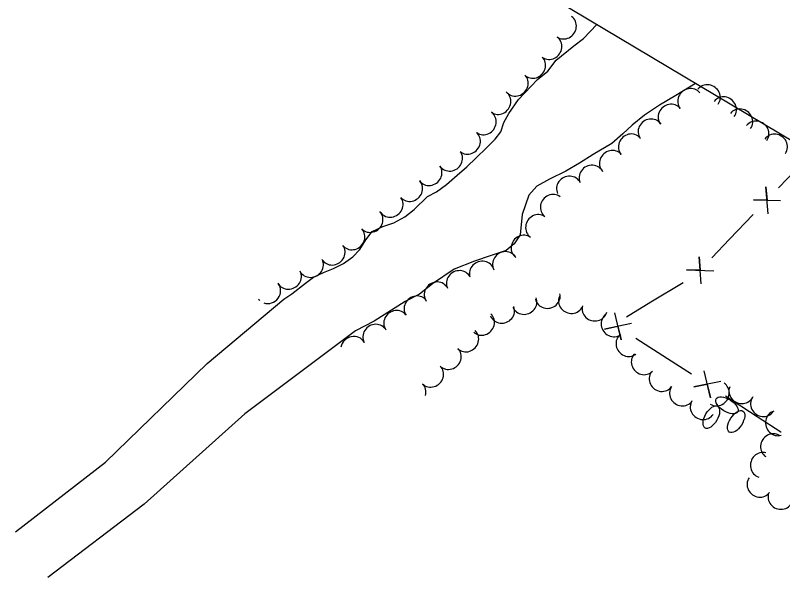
# Model space of a CAD drawing. Extents: x 1746010 to 1754829, y 655801 to 663091.
# Drawn here: x 1747127.9 to 1747433.7, y 662072.3 to 662296.4 of the extents above; entities that cross this region are included whole.
import ezdxf

# ---------------------------------------------------------------- set-up
doc = ezdxf.new("R2010")
doc.units = 0
for name, color, linetype in [('SURVEY - AERIAL SURVEY - Photo Control - Points - Elevations', 7, 'Continuous'), ('SURVEY - CENTERLINE - Existing Roads - Development', 7, 'Continuous'), ('SURVEY - CENTERLINE - Existing Roads Text', 7, 'Continuous'), ('SURVEY - CONTROL - Grid', 7, 'Continuous')]:
    doc.layers.add(name, color=color, linetype=linetype)

msp = doc.modelspace()

# ---------------------------------------------------------------- linework, layer by layer
at = {"layer": 'SURVEY - AERIAL SURVEY - Photo Control - Points - Elevations'}
msp.add_lwpolyline([(1747445.3, 662241.61), (1747292.12, 662332.97)], dxfattribs=at)
at = {"layer": 'SURVEY - CENTERLINE - Existing Roads - Development'}
for points in [[(1747432.01, 662227.63), (1747439.16, 662235.13)], [(1747427.85, 662217.33), (1747426.98, 662228.01), (1747427.45, 662222.7), (1747422.03, 662222.82), (1747432.8, 662222.52)], [(1747412.52, 662207.2), (1747421.92, 662217.06)], [(1747405.38, 662199.71), (1747412.52, 662207.2)], [(1747401.21, 662189.4), (1747400.34, 662200.08), (1747400.81, 662194.78), (1747395.39, 662194.89), (1747406.17, 662194.59)], [(1747381.12, 662182.16), (1747393.95, 662189.94)], [(1747371.37, 662176.25), (1747381.12, 662182.16)], [(1747373.37, 662173.52), (1747362.61, 662171.33), (1747367.95, 662172.46), (1747369.24, 662167.05), (1747366.74, 662177.81)], [(1747387.79, 662159.51), (1747375.2, 662167.65)], [(1747397.36, 662153.32), (1747387.79, 662159.51)], [(1747409.05, 662150.45), (1747398.29, 662148.26), (1747403.62, 662149.38), (1747404.92, 662143.97), (1747402.42, 662154.74)], [(1747423.47, 662136.43), (1747410.88, 662144.57)], [(1747433.04, 662130.24), (1747432.92, 662130.31), (1747423.47, 662136.43)]]:
    msp.add_lwpolyline(points, dxfattribs=at)
for centre, major_axis in [((1747411.45, 662140.95), (4.28, -2.59)), ((1747405.22, 662136.24), (2.52, 4.32)), ((1747415.12, 662134.46), (-2.72, -4.2))]:
    msp.add_ellipse(centre, major_axis=major_axis, ratio=0.5, dxfattribs=at)
at = {"layer": 'SURVEY - CENTERLINE - Existing Roads Text'}
for centre, major_axis, start_param, end_param in [((1747346.66, 662291.86), (-2.89, -4.08), 0, 3.141593), ((1747340.88, 662283.7), (-2.89, -4.08), 0, 3.141593), ((1747334.36, 662276.17), (-3.49, -3.58), 0, 3.141593), ((1747327.4, 662269.02), (-3.49, -3.58), 0, 3.141593), ((1747403.91, 662263.91), (4.01, -2.99), 0, 3.141593), ((1747320.53, 662261.8), (-2.92, -4.06), 0, 3.141593), ((1747396.71, 662262.41), (3.89, 3.14), 0, 3.141593), ((1747410.37, 662259.08), (4.01, -2.99), 0, 3.141593), ((1747388.94, 662256.13), (3.89, 3.14), 0, 3.141593), ((1747416.84, 662254.26), (4.01, -2.99), 0, 3.141593), ((1747314.7, 662253.68), (-2.92, -4.06), 0, 3.141593), ((1747380.95, 662250.26), (4.05, 2.93), 0, 3.141593), ((1747423.3, 662249.43), (4.01, -2.99), 0, 3.141593), ((1747308.39, 662245.92), (-3.22, -3.82), 0, 3.141593), ((1747373.06, 662244.26), (3.77, 3.29), 0, 3.141593), ((1747430.68, 662244.23), (4.1, -2.86), 0, 3.141593), ((1747301.19, 662239.11), (-4.1, -2.87), 0, 3.141593), ((1747365.53, 662237.69), (3.77, 3.29), 0, 3.141593), ((1747292.99, 662233.38), (-4.1, -2.87), 0, 3.141593), ((1747357.49, 662231.89), (4.5, 2.18), 0, 3.141593), ((1747348.49, 662227.53), (4.5, 2.18), 0, 3.141593), ((1747285.28, 662227.02), (-3.81, -3.24), 0, 3.141593), ((1747341.93, 662220.14), (3.09, 3.93), 0, 3.141593), ((1747277.52, 662220.73), (-4.03, -2.96), 0, 3.141593), ((1747269.53, 662214.72), (-3.61, -3.46), 0, 3.141593), ((1747336.02, 662212.08), (2.84, 4.11), 0, 3.141593), ((1747262.32, 662207.79), (-3.61, -3.46), 0, 3.141593), ((1747330.28, 662203.88), (2.91, 4.07), 0, 3.141593), ((1747254.41, 662201.68), (-3.98, -3.02), 0, 3.141593), ((1747323, 662197.42), (4.38, 2.42), 0, 3.141593), ((1747245.74, 662196.72), (-4.41, -2.37), 0, 3.141593), ((1747313.81, 662193.67), (4.76, 1.52), 0, 3.141593), ((1747304.6, 662189.87), (4.51, 2.16), 0, 3.141593), ((1747236.93, 662192), (-4.41, -2.37), 0, 3.141593), ((1747228.73, 662186.34), (-3.92, -3.1), 0.552748, 3.141593), ((1747295.75, 662185.32), (4.12, 2.83), 0, 3.141593), ((1747228.73, 662186.34), (-3.92, -3.1), 0, 0.162263), ((1747220.87, 662180.16), (-4, -3), 3.056452, 3.141593), ((1747287.69, 662179.74), (4.07, 2.91), 0, 3.141593), ((1747330.76, 662181.96), (-4.65, -1.85), 0, 3.141593), ((1747340.03, 662184.32), (-4.88, -1.11), 0, 3.141593), ((1747349.26, 662182.33), (-4.59, 1.99), 0, 3.141593), ((1747321.87, 662178.43), (-4.65, -1.85), 0, 3.141593), ((1747358.7, 662179.3), (-4.84, 1.24), 0, 3.141593), ((1747279.59, 662173.95), (4.07, 2.91), 0, 3.141593), ((1747313.97, 662173.74), (-3.44, -3.63), 0, 3.141593), ((1747366.15, 662173.16), (-2.96, 4.03), 0, 3.141593), ((1747271.29, 662168.47), (4.38, 2.42), 0, 3.141593), ((1747307.7, 662167.11), (-3.44, -3.63), 0, 3.141593), ((1747262.53, 662163.64), (4.38, 2.42), 0, 2.502192), ((1747372.07, 662165.29), (-3.13, 3.9), 0, 3.141593), ((1747300.72, 662160.11), (-3.55, -3.53), 0, 3.141593), ((1747378.2, 662158.01), (-3.58, 3.49), 0, 3.141593), ((1747293.66, 662153.06), (-3.53, -3.54), 0, 3.141593), ((1747385.34, 662151.29), (-4.08, 2.89), 0, 3.141593), ((1747286.65, 662146.01), (-3.53, -3.54), 2.090642, 3.141593), ((1747407.56, 662145.65), (-2.74, -4.18), 0, 3.141593), ((1747393.49, 662145.51), (-4.08, 2.89), 0, 3.141593), ((1747417.21, 662146.4), (-4.64, 1.88), 0, 3.141593), ((1747401.73, 662140.05), (-4.21, 2.69), 0, 3.141593), ((1747425.75, 662141.28), (-4.12, 2.84), 0, 3.141593), ((1747431.56, 662133.82), (-1.49, 4.77), 0, 3.141593), ((1747429.63, 662124.7), (2.73, 4.19), 0, 3.141593), ((1747425.55, 662117.17), (1.43, 4.79), 0, 3.141593), ((1747424.36, 662109.17), (-4.07, 2.91), 0, 3.141593), ((1747432.77, 662104.25), (-4.65, 1.83), 0, 3.141593)]:
    msp.add_ellipse(centre, major_axis=major_axis, ratio=0.940188, start_param=start_param, end_param=end_param, dxfattribs=at)
at = {"layer": 'SURVEY - CONTROL - Grid'}
for points in [[(1747127.89, 662090.48), (1747163.79, 662118.32), (1747204.33, 662157.57), (1747234.84, 662183.26), (1747238.12, 662185.32), (1747243.57, 662189.67), (1747246.7, 662191.98), (1747250.68, 662193.9), (1747254.64, 662195.44), (1747258.64, 662197.46), (1747262.44, 662200.08), (1747265.16, 662203), (1747267.57, 662206.86), (1747270.1, 662210.22), (1747274.35, 662212.17), (1747278.66, 662213.65), (1747283.15, 662216.01), (1747286.87, 662218.95), (1747292.1, 662224.19), (1747295.71, 662226.02), (1747299.69, 662228.91), (1747303.94, 662232.72), (1747307.78, 662236.05), (1747311.54, 662239.53), (1747315.61, 662243.6), (1747319.13, 662247.05), (1747321.4, 662249.93), (1747322.58, 662253.67), (1747324.6, 662257.24), (1747328.44, 662262.78), (1747335.92, 662270.87), (1747340.05, 662274.19), (1747343.35, 662278.53), (1747350.5, 662284.28), (1747354.31, 662287.13), (1747359.56, 662292.74)], [(1747398.93, 662269.27), (1747391.15, 662264.46), (1747384.51, 662260.64), (1747378.65, 662256.64), (1747373.7, 662252.66), (1747369.9, 662249.16), (1747365.62, 662245.35), (1747358.08, 662240.91), (1747352.74, 662237.52), (1747347.23, 662234.24), (1747340.71, 662231.02), (1747335.76, 662228.33), (1747332.52, 662224.77), (1747329.88, 662216.98), (1747329.09, 662208.89), (1747326.63, 662205.32), (1747323.41, 662202.6), (1747317.44, 662200.62), (1747310.8, 662198.44), (1747302.82, 662195.26), (1747294.15, 662189.34), (1747288.94, 662185.24), (1747283.28, 662182.39), (1747270.89, 662174.53), (1747263.4, 662170.7), (1747219.3, 662137.62), (1747179.24, 662101.6), (1747140.78, 662072.27)]]:
    msp.add_lwpolyline(points, dxfattribs=at)

doc.saveas('drawing.dxf')
